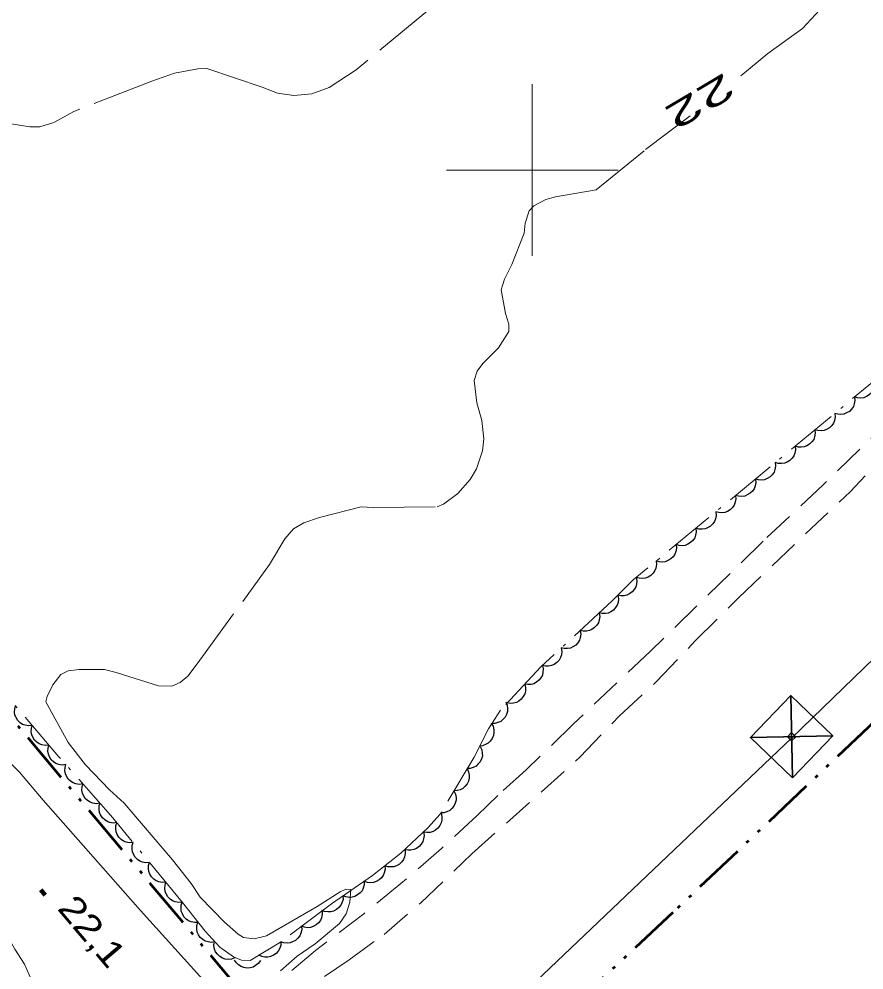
# Model space of a CAD drawing. Extents: x 386081 to 389416, y 5130568 to 5134082.
# Drawn here: x 387540.2 to 387638.7, y 5131306.8 to 5131417.6 of the extents above; entities that cross this region are included whole.
import ezdxf
from ezdxf.enums import TextEntityAlignment as Align

# ---------------------------------------------------------------- set-up
doc = ezdxf.new("R2010")
doc.units = 0
doc.header["$LTSCALE"] = 1.2
for name, pattern in [('DASH_DOUBLE_DOT', [9.2, 5, -1.2, 0.3, -1.2, 0.3, -1.2]), ('DOT_DASHED', [7.7, 5, -1.2, 0.3, -1.2]), ('LONG_DASHED', [7.5, 6, -1.5]), ('MEDIUM_DASHED', [4.5, 3, -1.5])]:
    doc.linetypes.add(name, pattern=pattern)
for name, color, linetype, lineweight in [('19', 7, 'Continuous', 13), ('2', 7, 'Continuous', 13), ('3', 7, 'Continuous', 140), ('36', 7, 'Continuous', 13), ('4', 7, 'DASH_DOUBLE_DOT', 53), ('44', 7, 'Continuous', 25), ('61', 7, 'Continuous', 13)]:
    doc.layers.add(name, color=color, linetype=linetype, lineweight=lineweight)

msp = doc.modelspace()

# ---------------------------------------------------------------- linework, layer by layer
at = {"layer": '19', "linetype": 'MEDIUM_DASHED'}
for points in [[(387642.04, 5131371.24), (387633.92, 5131363.35), (387626.92, 5131356.78), (387613.78, 5131343.97), (387604.81, 5131335.5), (387599.29, 5131330.13), (387595.98, 5131327.15), (387593.59, 5131324.83), (387589.42, 5131320.98), (387584.7, 5131316.88), (387580.36, 5131313.37), (387574.73, 5131309.1), (387570.26, 5131305.32)], [(387575.79, 5131306.07), (387578.66, 5131308.02), (387582.75, 5131310.96), (387586.97, 5131314.62), (387592.98, 5131320.34), (387605.55, 5131331.6), (387610.16, 5131336.43), (387614.45, 5131340.37), (387619, 5131345.15), (387624.04, 5131350.16), (387637.07, 5131362.58), (387638.8, 5131364.38)]]:
    msp.add_lwpolyline(points, dxfattribs=at)
at = {"layer": '2', "linetype": 'LONG_DASHED'}
for points in [[(387587.78, 5131418.55), (387579.47, 5131411.67), (387576.32, 5131409.63), (387574.32, 5131408.9), (387572.23, 5131408.68), (387570.31, 5131408.98), (387568.54, 5131409.67), (387562.07, 5131411.84), (387561.03, 5131411.8), (387558.32, 5131411.28), (387555.68, 5131410.36), (387546.59, 5131406.82), (387544.27, 5131405.55), (387542.61, 5131405.04), (387541.44, 5131405.03), (387539.27, 5131405.41)], [(387624.31, 5131410.97), (387627.46, 5131413.58), (387631.5, 5131416.5), (387633.51, 5131418.67)], [(387543.31, 5131338.05), (387543.46, 5131338.68), (387544.14, 5131340.03), (387545.08, 5131341.24), (387545.94, 5131341.66), (387547.22, 5131341.82), (387550.15, 5131341.83), (387551.52, 5131341.49), (387556.44, 5131339.94), (387558.01, 5131339.9), (387558.97, 5131340.3), (387559.85, 5131341.05), (387560.96, 5131342.49), (387569.38, 5131354.05), (387571.16, 5131357.05), (387572.18, 5131358.2), (387573.38, 5131358.91), (387575.23, 5131359.55), (387580.08, 5131360.76), (387581.48, 5131360.69), (387588.94, 5131360.76), (387589.66, 5131361.09), (387591.34, 5131362.34), (387592.78, 5131363.96), (387593.49, 5131365.22), (387594.21, 5131367.29), (387594.37, 5131368.7), (387594.13, 5131370.82), (387593.54, 5131372.91), (387593.22, 5131375.51), (387593.6, 5131376.58), (387594.26, 5131377.48), (387596.06, 5131379.3), (387597.26, 5131381.21), (387597.28, 5131382.04), (387596.88, 5131383.28), (387596.38, 5131386.04), (387596.75, 5131387.3), (387597.62, 5131388.99), (387599.06, 5131392.66), (387599.17, 5131393.83), (387599.65, 5131395.25), (387600.2, 5131395.83), (387601.57, 5131396.58), (387602.72, 5131396.87), (387607.45, 5131397.72), (387613.2, 5131402.4), (387618.41, 5131406.34)]]:
    msp.add_lwpolyline(points, dxfattribs=at)
at = {"layer": '2'}
for points in [[(387570.68, 5131306.73), (387572.6, 5131308.43), (387574.69, 5131309.87), (387577.54, 5131312.24), (387578.3, 5131313.36), (387578.76, 5131314.73), (387578.88, 5131316.2), (387578.28, 5131316.24), (387577.6, 5131315.91), (387574.95, 5131314.21), (387569.04, 5131310.8), (387567.58, 5131310.44), (387566.37, 5131310.59), (387565.74, 5131310.99), (387564.15, 5131312.38), (387561.29, 5131315.3), (387560.26, 5131316.9), (387558.07, 5131319.67), (387552.46, 5131326.25), (387550.74, 5131327.79), (387547.94, 5131330.72), (387545.92, 5131333.32), (387543.31, 5131338.05)], [(387541.64, 5131305.63), (387540.83, 5131307.51), (387539.69, 5131309.26), (387537.34, 5131313.48), (387536.3, 5131316.13), (387534.7, 5131319.17), (387526.68, 5131328.26), (387524.12, 5131331.63), (387523.63, 5131332.86), (387523.76, 5131333.76), (387524.31, 5131334.46), (387525.22, 5131334.86), (387527.38, 5131335.42), (387529.21, 5131335.42), (387531.66, 5131334.99), (387534.91, 5131334.04), (387536.61, 5131333.13), (387538.33, 5131331.8), (387540.24, 5131329.87), (387543.01, 5131326.59), (387554.35, 5131313.74), (387565.25, 5131301.68)]]:
    msp.add_lwpolyline(points, dxfattribs=at)
at = {"layer": '3'}
msp.add_line((387542.73, 5131316.16), (387543.24, 5131315.55), dxfattribs=at)
at = {"layer": '36', "lineweight": 35}
for p, q in [((387630.32, 5131329.19), (387630.12, 5131338.79)), ((387625.42, 5131333.89), (387635.02, 5131334.09)), ((387629.74, 5131333.98), (387630.7, 5131334)), ((387630.23, 5131333.51), (387630.21, 5131334.47))]:
    msp.add_line(p, q, dxfattribs=at)
at = {"layer": '36', "lineweight": 25}
msp.add_lwpolyline([(387556.24, 5131263.48), (387630.23, 5131333.84), (387913.32, 5131607.74), (388190.17, 5131875.78), (388476.11, 5132152.28), (388734, 5132401.95), (388752.8, 5132419.88)], dxfattribs=at)
at = {"layer": '36', "lineweight": 35}
for points in [[(387630.32, 5131329.19), (387625.42, 5131333.89), (387630.12, 5131338.79), (387635.02, 5131334.09)], [(387630.23, 5131333.51), (387629.74, 5131333.98), (387630.21, 5131334.47), (387630.7, 5131334)]]:
    msp.add_lwpolyline(points, close=True, dxfattribs=at)
at = {"layer": '4'}
for points in [[(387566.42, 5131303.9), (387530.96, 5131346.09), (387515.69, 5131364.76), (387501.67, 5131380.58), (387499.1, 5131383.05), (387500.67, 5131386.61), (387516.18, 5131411.59), (387529.43, 5131434.73), (387541.53, 5131455.63), (387550.92, 5131473.93), (387557.21, 5131484.48), (387558.57, 5131487.55), (387566.63, 5131502.92), (387587.82, 5131539.32), (387598.88, 5131560.51), (387607.65, 5131575.65), (387611.01, 5131580.38)], [(387723.28, 5131415.83), (387686.37, 5131380.62), (387665.38, 5131360.76), (387639.93, 5131335.82), (387616.38, 5131313.5), (387583.65, 5131282.94)]]:
    msp.add_lwpolyline(points, dxfattribs=at)
at = {"layer": '44', "linetype": 'DOT_DASHED', "lineweight": 13}
for points in [[(387641.96, 5131377.2), (387611.78, 5131352.26), (387609.33, 5131349.84), (387601.01, 5131342.13), (387596.29, 5131337.08), (387594.89, 5131334.91)], [(387594.89, 5131334.91), (387593.22, 5131331.63), (387589.26, 5131324.97), (387587.83, 5131323.38), (387584.68, 5131320.42), (387581.37, 5131317.83), (387576.6, 5131314.54), (387570.68, 5131310.07), (387567.14, 5131307.94), (387566.14, 5131307.96), (387565.19, 5131308.34), (387563.61, 5131309.48), (387561.88, 5131311.33), (387559.26, 5131314.68), (387551.12, 5131324.54), (387544.8, 5131331.71), (387530.97, 5131347.91)]]:
    msp.add_lwpolyline(points, dxfattribs=at)
at = {"layer": '44'}
for points in [[(387639.89, 5131375.49), (387639.93, 5131375.07), (387639.85, 5131374.67), (387639.74, 5131374.36), (387639.53, 5131374.07), (387639.27, 5131373.82), (387638.94, 5131373.62), (387638.64, 5131373.49), (387638.29, 5131373.45), (387637.92, 5131373.47), (387637.57, 5131373.58)], [(387637.57, 5131373.58), (387637.61, 5131373.16), (387637.53, 5131372.76), (387637.43, 5131372.45), (387637.22, 5131372.16), (387636.96, 5131371.9), (387636.63, 5131371.71), (387636.33, 5131371.58), (387635.98, 5131371.54), (387635.61, 5131371.56), (387635.26, 5131371.66)], [(387635.26, 5131371.66), (387635.3, 5131371.25), (387635.22, 5131370.85), (387635.11, 5131370.54), (387634.91, 5131370.25), (387634.65, 5131369.99), (387634.31, 5131369.8), (387634.02, 5131369.67), (387633.66, 5131369.63), (387633.29, 5131369.65), (387632.95, 5131369.75)], [(387632.95, 5131369.75), (387632.99, 5131369.34), (387632.91, 5131368.94), (387632.8, 5131368.63), (387632.6, 5131368.34), (387632.33, 5131368.08), (387632, 5131367.89), (387631.7, 5131367.76), (387631.35, 5131367.72), (387630.98, 5131367.74), (387630.64, 5131367.84)], [(387630.64, 5131367.84), (387630.68, 5131367.43), (387630.6, 5131367.03), (387630.49, 5131366.72), (387630.28, 5131366.43), (387630.02, 5131366.17), (387629.69, 5131365.98), (387629.39, 5131365.85), (387629.04, 5131365.81), (387628.67, 5131365.83), (387628.32, 5131365.93)], [(387628.32, 5131365.93), (387628.36, 5131365.52), (387628.28, 5131365.12), (387628.18, 5131364.81), (387627.97, 5131364.52), (387627.71, 5131364.26), (387627.38, 5131364.07), (387627.08, 5131363.94), (387626.73, 5131363.9), (387626.36, 5131363.92), (387626.01, 5131364.02)], [(387626.01, 5131364.02), (387626.05, 5131363.6), (387625.97, 5131363.21), (387625.86, 5131362.89), (387625.66, 5131362.61), (387625.4, 5131362.35), (387625.06, 5131362.16), (387624.76, 5131362.03), (387624.41, 5131361.99), (387624.04, 5131362.01), (387623.7, 5131362.11)], [(387623.7, 5131362.11), (387623.74, 5131361.69), (387623.66, 5131361.3), (387623.55, 5131360.98), (387623.35, 5131360.7), (387623.08, 5131360.44), (387622.75, 5131360.25), (387622.45, 5131360.11), (387622.1, 5131360.08), (387621.73, 5131360.1), (387621.39, 5131360.2)], [(387621.39, 5131360.2), (387621.43, 5131359.78), (387621.35, 5131359.38), (387621.24, 5131359.07), (387621.03, 5131358.79), (387620.77, 5131358.53), (387620.44, 5131358.34), (387620.14, 5131358.2), (387619.79, 5131358.17), (387619.42, 5131358.19), (387619.07, 5131358.29)], [(387619.07, 5131358.29), (387619.11, 5131357.87), (387619.03, 5131357.47), (387618.93, 5131357.16), (387618.72, 5131356.87), (387618.46, 5131356.62), (387618.13, 5131356.42), (387617.83, 5131356.29), (387617.48, 5131356.25), (387617.11, 5131356.28), (387616.76, 5131356.38)], [(387616.76, 5131356.38), (387616.8, 5131355.96), (387616.72, 5131355.56), (387616.61, 5131355.25), (387616.41, 5131354.96), (387616.14, 5131354.7), (387615.81, 5131354.51), (387615.51, 5131354.38), (387615.16, 5131354.34), (387614.79, 5131354.36), (387614.45, 5131354.47)], [(387614.45, 5131354.47), (387614.49, 5131354.05), (387614.41, 5131353.65), (387614.3, 5131353.34), (387614.1, 5131353.05), (387613.83, 5131352.79), (387613.5, 5131352.6), (387613.2, 5131352.47), (387612.85, 5131352.43), (387612.48, 5131352.45), (387612.14, 5131352.55)], [(387612.11, 5131352.58), (387612.19, 5131352.17), (387612.14, 5131351.77), (387612.06, 5131351.45), (387611.88, 5131351.15), (387611.64, 5131350.87), (387611.33, 5131350.64), (387611.04, 5131350.49), (387610.7, 5131350.42), (387610.33, 5131350.41), (387609.97, 5131350.48)], [(387609.99, 5131350.46), (387610.06, 5131350.04), (387610, 5131349.64), (387609.91, 5131349.32), (387609.72, 5131349.03), (387609.47, 5131348.75), (387609.15, 5131348.54), (387608.86, 5131348.39), (387608.52, 5131348.34), (387608.14, 5131348.34), (387607.79, 5131348.42)], [(387607.79, 5131348.42), (387607.86, 5131348), (387607.8, 5131347.6), (387607.71, 5131347.28), (387607.52, 5131346.99), (387607.27, 5131346.71), (387606.95, 5131346.5), (387606.66, 5131346.35), (387606.31, 5131346.3), (387605.94, 5131346.3), (387605.59, 5131346.38)], [(387605.59, 5131346.38), (387605.66, 5131345.96), (387605.6, 5131345.56), (387605.51, 5131345.24), (387605.32, 5131344.95), (387605.07, 5131344.67), (387604.75, 5131344.46), (387604.46, 5131344.31), (387604.11, 5131344.26), (387603.74, 5131344.26), (387603.39, 5131344.34)], [(387603.39, 5131344.34), (387603.46, 5131343.93), (387603.4, 5131343.52), (387603.31, 5131343.21), (387603.12, 5131342.91), (387602.87, 5131342.63), (387602.55, 5131342.42), (387602.26, 5131342.28), (387601.91, 5131342.22), (387601.54, 5131342.22), (387601.19, 5131342.3)], [(387601.18, 5131342.31), (387601.27, 5131341.9), (387601.24, 5131341.5), (387601.18, 5131341.18), (387601.01, 5131340.87), (387600.78, 5131340.57), (387600.48, 5131340.34), (387600.2, 5131340.17), (387599.86, 5131340.09), (387599.49, 5131340.06), (387599.13, 5131340.12)], [(387599.13, 5131340.12), (387599.22, 5131339.71), (387599.2, 5131339.31), (387599.13, 5131338.98), (387598.96, 5131338.67), (387598.73, 5131338.38), (387598.43, 5131338.15), (387598.15, 5131337.98), (387597.81, 5131337.9), (387597.44, 5131337.87), (387597.08, 5131337.93)], [(387541.74, 5131335.3), (387541.32, 5131335.25), (387540.92, 5131335.33), (387540.61, 5131335.43), (387540.32, 5131335.63), (387540.06, 5131335.89), (387539.86, 5131336.22), (387539.72, 5131336.51), (387539.68, 5131336.86), (387539.69, 5131337.23), (387539.79, 5131337.58)], [(387596.92, 5131338.06), (387597.08, 5131337.67), (387597.13, 5131337.27), (387597.12, 5131336.94), (387597.01, 5131336.6), (387596.84, 5131336.28), (387596.58, 5131335.99), (387596.33, 5131335.78), (387596.01, 5131335.64), (387595.65, 5131335.54), (387595.29, 5131335.53)], [(387543.68, 5131333.02), (387543.27, 5131332.97), (387542.87, 5131333.04), (387542.56, 5131333.15), (387542.27, 5131333.35), (387542, 5131333.61), (387541.81, 5131333.94), (387541.67, 5131334.23), (387541.63, 5131334.58), (387541.64, 5131334.95), (387541.74, 5131335.3)], [(387595.23, 5131335.57), (387595.43, 5131335.21), (387595.51, 5131334.81), (387595.54, 5131334.48), (387595.47, 5131334.14), (387595.33, 5131333.79), (387595.1, 5131333.49), (387594.88, 5131333.25), (387594.57, 5131333.07), (387594.22, 5131332.94), (387593.87, 5131332.9)], [(387545.63, 5131330.74), (387545.22, 5131330.69), (387544.82, 5131330.76), (387544.5, 5131330.87), (387544.21, 5131331.07), (387543.95, 5131331.32), (387543.75, 5131331.65), (387543.62, 5131331.95), (387543.57, 5131332.3), (387543.59, 5131332.67), (387543.68, 5131333.02)], [(387593.95, 5131332.85), (387594.13, 5131332.48), (387594.18, 5131332.07), (387594.19, 5131331.74), (387594.09, 5131331.41), (387593.93, 5131331.07), (387593.68, 5131330.78), (387593.45, 5131330.56), (387593.13, 5131330.4), (387592.77, 5131330.3), (387592.41, 5131330.28)], [(387547.63, 5131328.5), (387547.22, 5131328.44), (387546.82, 5131328.51), (387546.5, 5131328.61), (387546.21, 5131328.81), (387545.94, 5131329.06), (387545.74, 5131329.39), (387545.6, 5131329.68), (387545.55, 5131330.03), (387545.56, 5131330.4), (387545.65, 5131330.75)], [(387592.41, 5131330.28), (387592.59, 5131329.9), (387592.65, 5131329.5), (387592.65, 5131329.16), (387592.56, 5131328.83), (387592.4, 5131328.49), (387592.15, 5131328.2), (387591.91, 5131327.98), (387591.6, 5131327.82), (387591.24, 5131327.72), (387590.88, 5131327.7)], [(387549.61, 5131326.25), (387549.2, 5131326.19), (387548.8, 5131326.26), (387548.48, 5131326.36), (387548.19, 5131326.56), (387547.92, 5131326.81), (387547.72, 5131327.14), (387547.58, 5131327.43), (387547.53, 5131327.78), (387547.54, 5131328.15), (387547.63, 5131328.5)], [(387590.88, 5131327.7), (387591.06, 5131327.32), (387591.12, 5131326.92), (387591.12, 5131326.59), (387591.03, 5131326.25), (387590.86, 5131325.92), (387590.62, 5131325.62), (387590.38, 5131325.4), (387590.06, 5131325.24), (387589.71, 5131325.14), (387589.35, 5131325.12)], [(387551.6, 5131324), (387551.18, 5131323.94), (387550.78, 5131324.01), (387550.47, 5131324.11), (387550.18, 5131324.3), (387549.91, 5131324.56), (387549.71, 5131324.89), (387549.56, 5131325.18), (387549.52, 5131325.53), (387549.53, 5131325.9), (387549.61, 5131326.25)], [(387589.38, 5131325.1), (387589.48, 5131324.69), (387589.46, 5131324.29), (387589.39, 5131323.96), (387589.23, 5131323.65), (387589.01, 5131323.35), (387588.71, 5131323.12), (387588.44, 5131322.94), (387588.1, 5131322.85), (387587.73, 5131322.82), (387587.37, 5131322.87)], [(387553.49, 5131321.67), (387553.08, 5131321.63), (387552.68, 5131321.71), (387552.36, 5131321.82), (387552.08, 5131322.02), (387551.82, 5131322.29), (387551.63, 5131322.62), (387551.5, 5131322.92), (387551.46, 5131323.27), (387551.48, 5131323.64), (387551.58, 5131323.98)], [(387587.33, 5131322.91), (387587.39, 5131322.5), (387587.34, 5131322.09), (387587.25, 5131321.77), (387587.07, 5131321.48), (387586.82, 5131321.2), (387586.5, 5131320.99), (387586.21, 5131320.84), (387585.86, 5131320.78), (387585.49, 5131320.78), (387585.14, 5131320.85)], [(387555.4, 5131319.35), (387554.98, 5131319.31), (387554.59, 5131319.4), (387554.27, 5131319.5), (387553.99, 5131319.71), (387553.73, 5131319.97), (387553.54, 5131320.3), (387553.41, 5131320.6), (387553.37, 5131320.95), (387553.39, 5131321.32), (387553.49, 5131321.67)], [(387585.18, 5131320.81), (387585.21, 5131320.39), (387585.12, 5131320), (387585, 5131319.69), (387584.79, 5131319.41), (387584.52, 5131319.16), (387584.18, 5131318.97), (387583.88, 5131318.85), (387583.53, 5131318.82), (387583.16, 5131318.85), (387582.82, 5131318.96)], [(387557.31, 5131317.04), (387556.89, 5131317), (387556.5, 5131317.08), (387556.18, 5131317.19), (387555.9, 5131317.4), (387555.64, 5131317.66), (387555.45, 5131317.99), (387555.32, 5131318.29), (387555.28, 5131318.64), (387555.3, 5131319.01), (387555.4, 5131319.35)], [(387582.82, 5131318.96), (387582.85, 5131318.55), (387582.75, 5131318.15), (387582.64, 5131317.84), (387582.43, 5131317.56), (387582.16, 5131317.31), (387581.82, 5131317.12), (387581.52, 5131317), (387581.17, 5131316.97), (387580.8, 5131317), (387580.45, 5131317.11)], [(387580.41, 5131317.17), (387580.42, 5131316.75), (387580.3, 5131316.36), (387580.17, 5131316.06), (387579.94, 5131315.79), (387579.65, 5131315.56), (387579.31, 5131315.4), (387579, 5131315.29), (387578.65, 5131315.28), (387578.28, 5131315.34), (387577.94, 5131315.47)], [(387559.22, 5131314.73), (387558.8, 5131314.69), (387558.41, 5131314.77), (387558.09, 5131314.88), (387557.81, 5131315.08), (387557.55, 5131315.34), (387557.36, 5131315.68), (387557.23, 5131315.98), (387557.19, 5131316.33), (387557.21, 5131316.7), (387557.31, 5131317.04)], [(387577.94, 5131315.47), (387577.95, 5131315.05), (387577.83, 5131314.66), (387577.7, 5131314.36), (387577.47, 5131314.09), (387577.18, 5131313.85), (387576.84, 5131313.69), (387576.53, 5131313.59), (387576.18, 5131313.58), (387575.81, 5131313.63), (387575.47, 5131313.76)], [(387561.07, 5131312.37), (387560.65, 5131312.34), (387560.26, 5131312.43), (387559.95, 5131312.54), (387559.67, 5131312.76), (387559.42, 5131313.03), (387559.23, 5131313.36), (387559.11, 5131313.67), (387559.08, 5131314.02), (387559.11, 5131314.39), (387559.22, 5131314.73)], [(387575.51, 5131313.72), (387575.53, 5131313.3), (387575.43, 5131312.9), (387575.31, 5131312.6), (387575.09, 5131312.32), (387574.82, 5131312.07), (387574.48, 5131311.9), (387574.17, 5131311.78), (387573.82, 5131311.75), (387573.45, 5131311.79), (387573.11, 5131311.91)], [(387563.03, 5131310.1), (387562.62, 5131310.03), (387562.22, 5131310.09), (387561.9, 5131310.18), (387561.6, 5131310.37), (387561.32, 5131310.61), (387561.11, 5131310.93), (387560.96, 5131311.22), (387560.9, 5131311.57), (387560.9, 5131311.94), (387560.98, 5131312.29)], [(387573.11, 5131311.91), (387573.14, 5131311.49), (387573.04, 5131311.1), (387572.92, 5131310.79), (387572.7, 5131310.51), (387572.42, 5131310.26), (387572.08, 5131310.09), (387571.78, 5131309.97), (387571.43, 5131309.95), (387571.06, 5131309.98), (387570.72, 5131310.1)], [(387565.36, 5131308.22), (387564.96, 5131308.08), (387564.56, 5131308.05), (387564.23, 5131308.08), (387563.9, 5131308.21), (387563.58, 5131308.4), (387563.31, 5131308.67), (387563.11, 5131308.92), (387562.99, 5131309.25), (387562.91, 5131309.62), (387562.92, 5131309.98)], [(387570.72, 5131310.1), (387570.7, 5131309.68), (387570.56, 5131309.3), (387570.41, 5131309), (387570.16, 5131308.75), (387569.86, 5131308.53), (387569.51, 5131308.39), (387569.19, 5131308.31), (387568.84, 5131308.32), (387568.48, 5131308.4), (387568.15, 5131308.55)], [(387568.32, 5131307.92), (387568.08, 5131307.58), (387567.76, 5131307.33), (387567.47, 5131307.16), (387567.13, 5131307.08), (387566.76, 5131307.05), (387566.39, 5131307.12), (387566.07, 5131307.22), (387565.78, 5131307.42), (387565.52, 5131307.67), (387565.32, 5131307.98)]]:
    msp.add_lwpolyline(points, dxfattribs=at)
at = {"layer": '61'}
for p, q in [((387600, 5131390), (387600, 5131410)), ((387590, 5131400), (387610, 5131400))]:
    msp.add_line(p, q, dxfattribs=at)

# ---------------------------------------------------------------- texts
at = {"layer": '2', "width": 1.9}
msp.add_text('22', height=3, rotation=210.721, dxfattribs=at).set_placement((387618.801, 5131409.284), align=Align.CENTER)
at = {"layer": '3', "width": 1.2}
msp.add_text('22,1   ', height=3, rotation=310.294, dxfattribs=at).set_placement((387544.56, 5131313.94))

doc.saveas('drawing.dxf')
